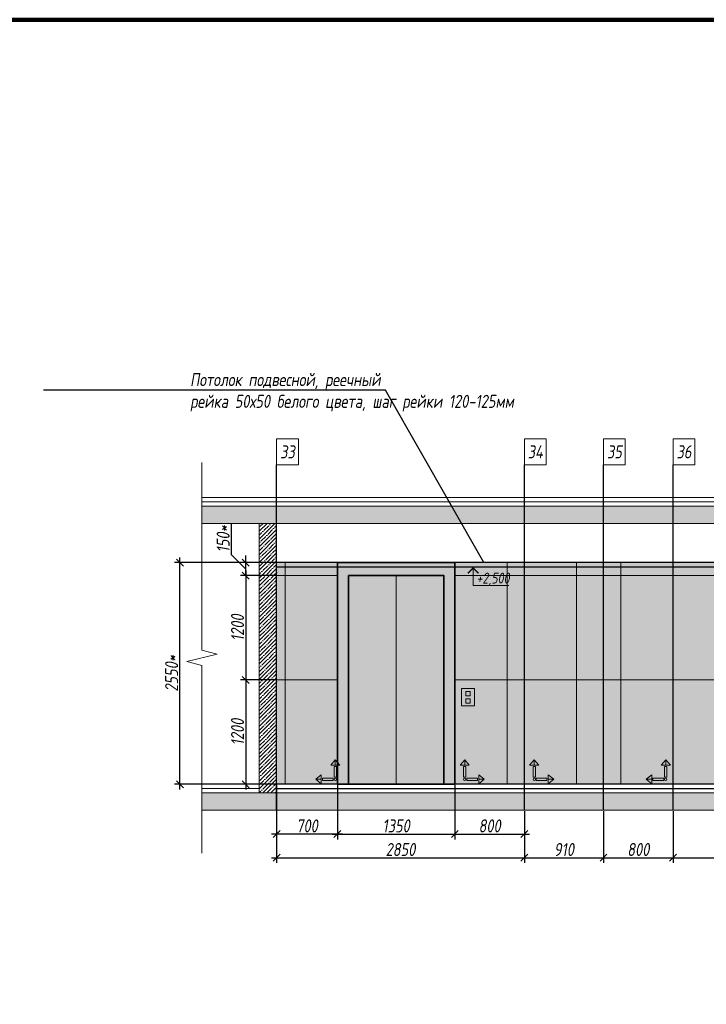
# Model space of a CAD drawing. Header units: millimetres. Extents: x -84210938 to 7466299, y -86687 to 22081.
# Tile 300 of 308: x 223784 to 231680, y 6032 to 17359. Entities that reach past the tile are written whole.
import ezdxf
from ezdxf import colors
from ezdxf.entities.mleader import LeaderData, LeaderLine
from ezdxf.math import Vec2, Vec3

# ---------------------------------------------------------------- set-up
doc = ezdxf.new("R2010")
doc.units = ezdxf.units.MM
doc.linetypes.add('DASHDOT', pattern=[25.4, 12.7, -6.35, 0, -6.35])
doc.layers.get('Defpoints').update_dxf_attribs({"color": 31})
for name, color, linetype, lineweight in [('A-DETL-GENF', 7, 'Continuous', 5), ('dim_pot', 183, 'Continuous', 9), ('Отделка стен', 253, 'Continuous', 0)]:
    doc.layers.add(name, color=color, linetype=linetype, lineweight=lineweight)
for name, color, linetype, lineweight, true_color in [('dim_obm', 7, 'Continuous', 9, 0x005700), ('dim_razv', 7, 'DASHDOT', 9, 0x285228), ('pol', 7, 'Continuous', 15, 0x55666d)]:
    doc.layers.add(name, color=color, linetype=linetype, lineweight=lineweight, true_color=true_color)
doc.styles.add('fl_iso paper', font='isocpeur.ttf', dxfattribs={"width": 0.8, "oblique": 10})
doc.styles.add('In tre', font='isocpeur.ttf', dxfattribs={"width": 0.8, "oblique": 10})
doc.dimstyles.new('In tre 1_50', dxfattribs={"dimtxt": 150, "dimasz": 80, "dimexe": 60, "dimexo": 10, "dimgap": 20, "dimtad": 1, "dimdec": 0, "dimrnd": 5, "dimzin": 0, "dimdsep": 46, "dimtxsty": 'fl_iso paper', "dimblk": 'OBLIQUE', "dimcen": 0, "dimdle": 60, "dimadec": 0, "dimazin": 0, "dimtfac": 1, "dimtdec": 0, "dimtofl": 0, "dimtmove": 1, "dimatfit": 1, "dimfxl": 40, "dimtolj": 1, "dimtzin": 0, "dimarcsym": 1})

# ---------------------------------------------------------------- blocks, each defined once
blk = doc.blocks.new('*U40')
at = {"color": 0, "linetype": 'ByBlock', "lineweight": -2}
for p, q in [((0, 0), (-6, 0)), ((80.34, 0), (0, 0)), ((167.69, 0), (87.34, 0)), ((167.69, 0), (173.69, 0))]:
    blk.add_line(p, q, dxfattribs=at)
blk.add_lwpolyline([(87.34, 0), (85.59, -7), (82.09, 7), (80.34, 0)], dxfattribs=at)
blk = doc.blocks.new('_Oblique')
at = {"color": 0, "linetype": 'ByBlock', "lineweight": -2}
blk.add_line((-0.5, -0.5), (0.5, 0.5), dxfattribs=at)
blk = doc.blocks.new('*D206')
at = {"layer": 'Defpoints', "color": 0, "linetype": 'ByBlock', "transparency": 16777216}
for p in [(226738, 8264), (229588, 8264), (229588, 7718)]:
    blk.add_point(p, dxfattribs=at)
at = {"layer": 'dim_razv', "color": 0, "linetype": 'ByBlock', "lineweight": -2, "transparency": 16777216}
for p, q in [((226738, 8254), (226738, 7658)), ((229588, 8254), (229588, 7658)), ((226678, 7718), (229648, 7718))]:
    blk.add_line(p, q, dxfattribs=at)
at = {"layer": 'dim_razv', "color": 0, "linetype": 'ByBlock', "lineweight": -2, "transparency": 16777216, "xscale": 80, "yscale": 80, "zscale": 80, "rotation": 180}
blk.add_blockref('_Oblique', (226738, 7718), dxfattribs=at)
at = {"layer": 'dim_razv', "color": 0, "linetype": 'ByBlock', "lineweight": -2, "transparency": 16777216, "xscale": 80, "yscale": 80, "zscale": 80}
blk.add_blockref('_Oblique', (229588, 7718), dxfattribs=at)
at = {"layer": 'dim_razv', "color": 0, "linetype": 'ByBlock', "transparency": 16777216, "insert": (228163, 7813), "char_height": 150, "attachment_point": 5, "style": 'fl_iso paper'}
blk.add_mtext('\\A1;2850', dxfattribs=at)
blk = doc.blocks.new('*D207')
at = {"layer": 'Defpoints', "color": 0, "linetype": 'ByBlock', "transparency": 16777216}
for p in [(229588, 8264), (230498, 8264), (230498, 7718)]:
    blk.add_point(p, dxfattribs=at)
at = {"layer": 'dim_razv', "color": 0, "linetype": 'ByBlock', "lineweight": -2, "transparency": 16777216}
for p, q in [((229588, 8254), (229588, 7658)), ((230498, 8254), (230498, 7658)), ((229528, 7718), (230558, 7718))]:
    blk.add_line(p, q, dxfattribs=at)
at = {"layer": 'dim_razv', "color": 0, "linetype": 'ByBlock', "lineweight": -2, "transparency": 16777216, "xscale": 80, "yscale": 80, "zscale": 80, "rotation": 180}
blk.add_blockref('_Oblique', (229588, 7718), dxfattribs=at)
at = {"layer": 'dim_razv', "color": 0, "linetype": 'ByBlock', "lineweight": -2, "transparency": 16777216, "xscale": 80, "yscale": 80, "zscale": 80}
blk.add_blockref('_Oblique', (230498, 7718), dxfattribs=at)
at = {"layer": 'dim_razv', "color": 0, "linetype": 'ByBlock', "transparency": 16777216, "insert": (230043, 7813), "char_height": 150, "attachment_point": 5, "style": 'fl_iso paper'}
blk.add_mtext('\\A1;910', dxfattribs=at)
blk = doc.blocks.new('*D208')
at = {"layer": 'Defpoints', "color": 0, "linetype": 'ByBlock', "transparency": 16777216}
for p in [(230498, 8264), (231298, 8264), (231298, 7718)]:
    blk.add_point(p, dxfattribs=at)
at = {"layer": 'dim_razv', "color": 0, "linetype": 'ByBlock', "lineweight": -2, "transparency": 16777216}
for p, q in [((230498, 8254), (230498, 7658)), ((231298, 8254), (231298, 7658)), ((230438, 7718), (231358, 7718))]:
    blk.add_line(p, q, dxfattribs=at)
at = {"layer": 'dim_razv', "color": 0, "linetype": 'ByBlock', "lineweight": -2, "transparency": 16777216, "xscale": 80, "yscale": 80, "zscale": 80, "rotation": 180}
blk.add_blockref('_Oblique', (230498, 7718), dxfattribs=at)
at = {"layer": 'dim_razv', "color": 0, "linetype": 'ByBlock', "lineweight": -2, "transparency": 16777216, "xscale": 80, "yscale": 80, "zscale": 80}
blk.add_blockref('_Oblique', (231298, 7718), dxfattribs=at)
at = {"layer": 'dim_razv', "color": 0, "linetype": 'ByBlock', "transparency": 16777216, "insert": (230898, 7813), "char_height": 150, "attachment_point": 5, "style": 'fl_iso paper'}
blk.add_mtext('\\A1;800', dxfattribs=at)
blk = doc.blocks.new('*D209')
at = {"layer": 'Defpoints', "color": 0, "linetype": 'ByBlock', "transparency": 16777216}
for p in [(231298, 8264), (232498, 8264), (232498, 7718)]:
    blk.add_point(p, dxfattribs=at)
at = {"layer": 'dim_razv', "color": 0, "linetype": 'ByBlock', "lineweight": -2, "transparency": 16777216}
for p, q in [((231298, 8254), (231298, 7658)), ((232498, 8254), (232498, 7658)), ((231238, 7718), (232558, 7718))]:
    blk.add_line(p, q, dxfattribs=at)
at = {"layer": 'dim_razv', "color": 0, "linetype": 'ByBlock', "lineweight": -2, "transparency": 16777216, "xscale": 80, "yscale": 80, "zscale": 80, "rotation": 180}
blk.add_blockref('_Oblique', (231298, 7718), dxfattribs=at)
at = {"layer": 'dim_razv', "color": 0, "linetype": 'ByBlock', "lineweight": -2, "transparency": 16777216, "xscale": 80, "yscale": 80, "zscale": 80}
blk.add_blockref('_Oblique', (232498, 7718), dxfattribs=at)
at = {"layer": 'dim_razv', "color": 0, "linetype": 'ByBlock', "transparency": 16777216, "insert": (231898, 7813), "char_height": 150, "attachment_point": 5, "style": 'fl_iso paper'}
blk.add_mtext('\\A1;1200', dxfattribs=at)
blk = doc.blocks.new('1')
at = {"layer": 'pol', "linetype": 'ByBlock'}
h = blk.add_hatch(color=1, dxfattribs=at)
h.paths.add_polyline_path([(35776, 73135), (35803, 73135), (35803, 73259), (35776, 73259)])
h.paths.add_polyline_path([(35790, 73275), (35843, 73275), (35790, 73338)])
h.paths.add_polyline_path([(35790, 73275), (35736, 73275), (35790, 73338)])
edge = h.paths.add_edge_path()
edge.add_arc((35790, 73111), 13.4, 0, 360)
h = blk.add_hatch(color=1, dxfattribs=at)
h.paths.add_polyline_path([(35813, 73097), (35813, 73124), (35937, 73124), (35937, 73097)])
h.paths.add_polyline_path([(35952, 73111), (35952, 73164), (36016, 73111)])
h.paths.add_polyline_path([(35952, 73111), (35952, 73057), (36016, 73111)])
at = {"layer": 'pol', "color": 1, "linetype": 'ByBlock'}
for points in [[(35790, 73275), (35736, 73275), (35790, 73338), (35790, 73275)], [(35790, 73275), (35843, 73275), (35790, 73338), (35790, 73275)], [(35952, 73111), (35952, 73164), (36016, 73111), (35952, 73111)], [(35952, 73111), (35952, 73057), (36016, 73111), (35952, 73111)]]:
    blk.add_lwpolyline(points, dxfattribs=at)
for points in [[(35776, 73135), (35803, 73135), (35803, 73259), (35776, 73259)], [(35813, 73097), (35813, 73124), (35937, 73124), (35937, 73097)]]:
    blk.add_lwpolyline(points, close=True, dxfattribs=at)
blk.add_circle((35790, 73111), 13.4, dxfattribs=at)
blk = doc.blocks.new('*D247')
at = {"layer": 'Defpoints', "color": 0, "linetype": 'ByBlock', "transparency": 16777216}
for p in [(227438, 8564), (228788, 8564), (228788, 7990)]:
    blk.add_point(p, dxfattribs=at)
at = {"layer": 'dim_razv', "color": 0, "linetype": 'ByBlock', "lineweight": -2, "transparency": 16777216}
for p, q in [((227438, 8554), (227438, 7930)), ((228788, 8554), (228788, 7930)), ((227378, 7990), (228848, 7990))]:
    blk.add_line(p, q, dxfattribs=at)
at = {"layer": 'dim_razv', "color": 0, "linetype": 'ByBlock', "lineweight": -2, "transparency": 16777216, "xscale": 80, "yscale": 80, "zscale": 80, "rotation": 180}
blk.add_blockref('_Oblique', (227438, 7990), dxfattribs=at)
at = {"layer": 'dim_razv', "color": 0, "linetype": 'ByBlock', "lineweight": -2, "transparency": 16777216, "xscale": 80, "yscale": 80, "zscale": 80}
blk.add_blockref('_Oblique', (228788, 7990), dxfattribs=at)
at = {"layer": 'dim_razv', "color": 0, "linetype": 'ByBlock', "transparency": 16777216, "insert": (228113, 8085), "char_height": 150, "attachment_point": 5, "style": 'fl_iso paper'}
blk.add_mtext('\\A1;1350', dxfattribs=at)
blk = doc.blocks.new('*D248')
at = {"layer": 'Defpoints', "color": 0, "linetype": 'ByBlock', "transparency": 16777216}
for p in [(226738, 8564), (227438, 8564), (226738, 7990)]:
    blk.add_point(p, dxfattribs=at)
at = {"layer": 'dim_razv', "color": 0, "linetype": 'ByBlock', "lineweight": -2, "transparency": 16777216}
for p, q in [((226738, 8554), (226738, 7930)), ((227438, 8554), (227438, 7930)), ((227498, 7990), (226678, 7990))]:
    blk.add_line(p, q, dxfattribs=at)
at = {"layer": 'dim_razv', "color": 0, "linetype": 'ByBlock', "lineweight": -2, "transparency": 16777216, "xscale": 80, "yscale": 80, "zscale": 80, "rotation": 180}
blk.add_blockref('_Oblique', (226738, 7990), dxfattribs=at)
at = {"layer": 'dim_razv', "color": 0, "linetype": 'ByBlock', "lineweight": -2, "transparency": 16777216, "xscale": 80, "yscale": 80, "zscale": 80}
blk.add_blockref('_Oblique', (227438, 7990), dxfattribs=at)
at = {"layer": 'dim_razv', "color": 0, "linetype": 'ByBlock', "transparency": 16777216, "insert": (227088, 8085), "char_height": 150, "attachment_point": 5, "style": 'fl_iso paper'}
blk.add_mtext('\\A1;700', dxfattribs=at)
blk = doc.blocks.new('*D249')
at = {"layer": 'Defpoints', "color": 0, "linetype": 'ByBlock', "transparency": 16777216}
for p in [(228788, 8564), (229588, 8264), (229588, 7990)]:
    blk.add_point(p, dxfattribs=at)
at = {"layer": 'dim_razv', "color": 0, "linetype": 'ByBlock', "lineweight": -2, "transparency": 16777216}
for p, q in [((228788, 8554), (228788, 7930)), ((229588, 8254), (229588, 7930)), ((228728, 7990), (229648, 7990))]:
    blk.add_line(p, q, dxfattribs=at)
at = {"layer": 'dim_razv', "color": 0, "linetype": 'ByBlock', "lineweight": -2, "transparency": 16777216, "xscale": 80, "yscale": 80, "zscale": 80, "rotation": 180}
blk.add_blockref('_Oblique', (228788, 7990), dxfattribs=at)
at = {"layer": 'dim_razv', "color": 0, "linetype": 'ByBlock', "lineweight": -2, "transparency": 16777216, "xscale": 80, "yscale": 80, "zscale": 80}
blk.add_blockref('_Oblique', (229588, 7990), dxfattribs=at)
at = {"layer": 'dim_razv', "color": 0, "linetype": 'ByBlock', "transparency": 16777216, "insert": (229188, 8085), "char_height": 150, "attachment_point": 5, "style": 'fl_iso paper'}
blk.add_mtext('\\A1;800', dxfattribs=at)
blk = doc.blocks.new('*D262')
at = {"layer": 'Defpoints', "color": 0, "linetype": 'ByBlock', "transparency": 16777216}
for p in [(226738, 10964), (226384, 9764), (226738, 9764)]:
    blk.add_point(p, dxfattribs=at)
at = {"layer": 'dim_razv', "color": 0, "linetype": 'ByBlock', "lineweight": -2, "transparency": 16777216}
for p, q in [((226384, 11024), (226384, 9704)), ((226728, 10964), (226324, 10964)), ((226728, 9764), (226324, 9764))]:
    blk.add_line(p, q, dxfattribs=at)
at = {"layer": 'dim_razv', "color": 0, "linetype": 'ByBlock', "lineweight": -2, "transparency": 16777216, "xscale": 80, "yscale": 80, "zscale": 80}
for p, rotation in [((226384, 10964), 90), ((226384, 9764), 270)]:
    blk.add_blockref('_Oblique', p, dxfattribs=dict(at, rotation=rotation))
at = {"layer": 'dim_razv', "color": 0, "linetype": 'ByBlock', "transparency": 16777216, "insert": (226289, 10364), "char_height": 150, "attachment_point": 5, "rotation": 90, "style": 'fl_iso paper'}
blk.add_mtext('\\A1;1200', dxfattribs=at)
blk = doc.blocks.new('*D263')
at = {"layer": 'Defpoints', "color": 0, "linetype": 'ByBlock', "transparency": 16777216}
for p in [(226738, 9764), (226384, 8564), (226738, 8564)]:
    blk.add_point(p, dxfattribs=at)
at = {"layer": 'dim_razv', "color": 0, "linetype": 'ByBlock', "lineweight": -2, "transparency": 16777216}
for p, q in [((226728, 9764), (226324, 9764)), ((226384, 9824), (226384, 8504)), ((226728, 8564), (226324, 8564))]:
    blk.add_line(p, q, dxfattribs=at)
at = {"layer": 'dim_razv', "color": 0, "linetype": 'ByBlock', "lineweight": -2, "transparency": 16777216, "xscale": 80, "yscale": 80, "zscale": 80}
for p, rotation in [((226384, 9764), 90), ((226384, 8564), 270)]:
    blk.add_blockref('_Oblique', p, dxfattribs=dict(at, rotation=rotation))
at = {"layer": 'dim_razv', "color": 0, "linetype": 'ByBlock', "transparency": 16777216, "insert": (226289, 9164), "char_height": 150, "attachment_point": 5, "rotation": 90, "style": 'fl_iso paper'}
blk.add_mtext('\\A1;1200', dxfattribs=at)
blk = doc.blocks.new('*D264')
at = {"layer": 'Defpoints', "color": 0, "linetype": 'ByBlock', "transparency": 16777216}
for p in [(225626, 11114), (226738, 11114), (226526, 8564)]:
    blk.add_point(p, dxfattribs=at)
at = {"layer": 'dim_razv', "color": 0, "linetype": 'ByBlock', "lineweight": -2, "transparency": 16777216}
for p, q in [((226728, 11114), (225566, 11114)), ((225626, 8504), (225626, 11174)), ((226516, 8564), (225566, 8564))]:
    blk.add_line(p, q, dxfattribs=at)
at = {"layer": 'dim_razv', "color": 0, "linetype": 'ByBlock', "lineweight": -2, "transparency": 16777216, "xscale": 80, "yscale": 80, "zscale": 80}
for p, rotation in [((225626, 11114), 90), ((225626, 8564), 270)]:
    blk.add_blockref('_Oblique', p, dxfattribs=dict(at, rotation=rotation))
at = {"layer": 'dim_razv', "color": 0, "linetype": 'ByBlock', "transparency": 16777216, "insert": (225531, 9839), "char_height": 150, "attachment_point": 5, "rotation": 90, "style": 'fl_iso paper'}
blk.add_mtext('\\A1;2550*', dxfattribs=at)
blk = doc.blocks.new('*D265')
at = {"layer": 'Defpoints', "color": 0, "linetype": 'ByBlock', "transparency": 16777216}
for p in [(226384, 11114), (226738, 11114), (226728, 10964)]:
    blk.add_point(p, dxfattribs=at)
at = {"layer": 'dim_razv', "color": 0, "linetype": 'ByBlock', "lineweight": -2, "transparency": 16777216}
for p, q in [((226219, 11204), (226219, 11569)), ((226384, 11039), (226219, 11204)), ((226728, 11114), (226324, 11114)), ((226384, 11114), (226384, 11194)), ((226384, 10964), (226384, 11114)), ((226718, 10964), (226324, 10964)), ((226384, 10964), (226384, 10884))]:
    blk.add_line(p, q, dxfattribs=at)
at = {"layer": 'dim_razv', "color": 0, "linetype": 'ByBlock', "lineweight": -2, "transparency": 16777216, "xscale": 80, "yscale": 80, "zscale": 80}
for p, rotation in [((226384, 11114), 270), ((226384, 10964), 90)]:
    blk.add_blockref('_Oblique', p, dxfattribs=dict(at, rotation=rotation))
at = {"layer": 'dim_razv', "color": 0, "linetype": 'ByBlock', "transparency": 16777216, "insert": (226124, 11386), "char_height": 150, "attachment_point": 5, "rotation": 90, "style": 'fl_iso paper'}
blk.add_mtext('\\A1;150*', dxfattribs=at)

msp = doc.modelspace()

# ---------------------------------------------------------------- hatches: boundary and pattern name
at = {"lineweight": 13, "true_color": 0xb5b5b5}
h = msp.add_hatch(color=253, dxfattribs=at)
h.dxf.hatch_style = 1
h.paths.add_polyline_path([(227438.5, 11114), (228788.5, 11114), (228788.5, 8564), (227438.5, 8564)])
h.paths.add_polyline_path([(228863.5, 9664), (229013.5, 9664), (229013.5, 9464), (228863.5, 9464)])
at = {"layer": 'A-DETL-GENF'}
h = msp.add_hatch(dxfattribs=at)
h.set_pattern_fill('ANSI35', color=256, scale=20, style=0)
h.set_pattern_definition([(45, (105905.72, 722.8), (-89.80256, 89.80256), []), (45, (105995.52, 722.8), (-89.80256, 89.80256), [158.75, -31.75, 0, -31.75])])
h.paths.add_polyline_path([(237658.7, 11564), (237658.7, 11764), (225879.9, 11764), (225879.9, 11564)])
h.paths.add_polyline_path([(225879.9, 8464), (225879.9, 8264), (237658.7, 8264), (237658.7, 8464)])
h = msp.add_hatch(dxfattribs=at)
h.set_pattern_fill('ANSI35', color=256, scale=10, style=0)
h.set_pattern_definition([(45, (73332.46, 13356.9), (-44.90128, 44.90128), []), (45, (73377.36, 13356.9), (-44.90128, 44.90128), [79.375, -15.875, 0, -15.875])])
h.paths.add_polyline_path([(226538.5, 11564), (226738.5, 11564), (226738.5, 8464), (226538.5, 8464)])
at = {"layer": 'dim_obm'}
msp.add_hatch(color=256, dxfattribs=at).paths.add_polyline_path([(229067.3, 10996), (228999.3, 11064), (228931.2, 10996), (228942.8, 10984.4), (228999.3, 11040.9), (229055.8, 10984.4)], flags=0)
at = {"layer": 'dim_razv', "true_color": 0xeceae4, "transparency": 33554687}
h = msp.add_hatch(dxfattribs=at)
h.set_pattern_fill('AR-SAND', color=254, scale=3, angle=315)
h.paths.add_polyline_path([(226738.5, 11114), (227438.5, 11114), (227438.5, 8564), (226738.5, 8564)])
h.paths.add_polyline_path([(228788.5, 8564), (228788.5, 11114), (236748.5, 11114), (236748.5, 8564), (234648.5, 8564), (234648.5, 10764), (233198.5, 10764), (233198.5, 8564)])
h.paths.add_polyline_path([(228863.5, 9664), (229013.5, 9664), (229013.5, 9464), (228863.5, 9464)], flags=16)

# ---------------------------------------------------------------- linework, layer by layer
at = {"lineweight": 30}
for points in [[(226738.5, 8264), (226738.5, 12237.6)], [(229588.5, 8264), (229588.5, 12237.6)], [(230498.5, 8264), (230498.5, 12237.6)], [(231298.5, 8264), (231298.5, 12237.6)], [(236758.5, 11114), (226738.5, 11114)], [(226738.5, 11064), (236758.5, 11064)], [(236758.5, 8564), (226738.5, 8564)], [(226738.5, 8514), (236758.5, 8514)]]:
    msp.add_lwpolyline(points, dxfattribs=at)
at = {"lineweight": 13}
for points in [[(237658.7, 11864), (225879.9, 11864), (225879.9, 11814), (237658.7, 11814)], [(237658.7, 11764), (225879.9, 11764), (225879.9, 11814), (237658.7, 11814)], [(237658.7, 11764), (225879.9, 11764), (225879.9, 11564), (237658.7, 11564)], [(228113.5, 10964), (228113.5, 8564)], [(226538.5, 8564), (225879.9, 8564), (225879.9, 8514), (226538.5, 8514)], [(237658.7, 8464), (225879.9, 8464), (225879.9, 8514), (226538.5, 8514)], [(226738.5, 8514), (236758.5, 8514)], [(237658.7, 8464), (225879.9, 8464), (225879.9, 8264), (237658.7, 8264)]]:
    msp.add_lwpolyline(points, dxfattribs=at)
for points in [[(226738.5, 8464), (226538.5, 8464), (226538.5, 11564), (226738.5, 11564)], [(226538.5, 11564), (226738.5, 11564), (226738.5, 8464), (226538.5, 8464)], [(226738.5, 11114), (227438.5, 11114), (227438.5, 8564), (226738.5, 8564)], [(228788.5, 8564), (228788.5, 11114), (236758.5, 11114), (236758.5, 8564), (234648.5, 8564), (234648.5, 10764), (233198.5, 10764), (233198.5, 8564)], [(228863.5, 9664), (229013.5, 9664), (229013.5, 9464), (228863.5, 9464)], [(228913.5, 9631.1), (228963.5, 9631.1), (228963.5, 9581.1), (228913.5, 9581.1)], [(228913.5, 9496.9), (228963.5, 9496.9), (228963.5, 9546.9), (228913.5, 9546.9)]]:
    msp.add_lwpolyline(points, close=True, dxfattribs=at)
at = {"lineweight": 35}
for points in [[(227438.5, 11114), (228788.5, 11114), (228788.5, 8564), (227438.5, 8564)], [(227563.5, 10964), (228663.5, 10964), (228663.5, 8564), (227563.5, 8564)]]:
    msp.add_lwpolyline(points, close=True, dxfattribs=at)
at = {"layer": 'Defpoints', "color": 1, "lineweight": 100}
msp.add_lwpolyline([(145825.4, -10016.5), (249195.3, -10016.5), (249195.3, 17359), (145825.4, 17359)], close=True, dxfattribs=at)
at = {"layer": 'dim_obm'}
msp.add_lwpolyline([(228999.3, 11064), (228999.3, 10984), (228999.3, 10848.5), (229410.2, 10848.5)], dxfattribs=at)
at = {"layer": 'dim_pot', "color": 10, "lineweight": 0}
for points in [[(226738.5, 12537.6), (226988.5, 12537.6), (226988.5, 12237.6), (226738.5, 12237.6)], [(229588.5, 12537.6), (229838.5, 12537.6), (229838.5, 12237.6), (229588.5, 12237.6)], [(230498.5, 12537.6), (230748.5, 12537.6), (230748.5, 12237.6), (230498.5, 12237.6)], [(231298.5, 12537.6), (231548.5, 12537.6), (231548.5, 12237.6), (231298.5, 12237.6)]]:
    msp.add_lwpolyline(points, close=True, dxfattribs=at)
at = {"layer": 'Отделка стен', "transparency": 33554687}
for points in [[(226738.5, 11114), (226738.5, 10964), (226838.5, 10964), (226838.5, 11114)], [(226838.5, 11114), (226838.5, 10964), (227438.5, 10964), (227438.5, 11114)], [(228788.5, 11114), (228788.5, 10964), (229388.5, 10964), (229388.5, 11114)], [(229388.5, 11114), (229388.5, 10964), (229588.5, 10964), (229588.5, 11114)], [(229588.5, 11114), (229588.5, 10964), (230188.5, 10964), (230188.5, 11114)], [(230188.5, 11114), (230188.5, 10964), (230698.5, 10964), (230698.5, 11114)], [(230698.5, 11114), (230698.5, 10964), (231298.5, 10964), (231298.5, 11114)], [(231298.5, 11114), (231298.5, 10964), (231898.5, 10964), (231898.5, 11114)], [(226738.5, 10964), (226738.5, 9764), (226838.5, 9764), (226838.5, 10964)], [(226838.5, 10964), (226838.5, 9764), (227438.5, 9764), (227438.5, 10964)], [(228788.5, 10964), (228788.5, 9764), (229388.5, 9764), (229388.5, 10964)], [(229388.5, 10964), (229388.5, 9764), (229588.5, 9764), (229588.5, 10964)], [(229588.5, 10964), (229588.5, 9764), (230188.5, 9764), (230188.5, 10964)], [(230188.5, 10964), (230188.5, 9764), (230698.5, 9764), (230698.5, 10964)], [(230698.5, 10964), (230698.5, 9764), (231298.5, 9764), (231298.5, 10964)], [(231298.5, 10964), (231298.5, 9764), (231898.5, 9764), (231898.5, 10964)], [(226738.5, 9764), (226738.5, 8564), (226838.5, 8564), (226838.5, 9764)], [(226838.5, 9764), (226838.5, 8564), (227438.5, 8564), (227438.5, 9764)], [(228788.5, 9764), (228788.5, 8564), (229388.5, 8564), (229388.5, 9764)], [(229388.5, 9764), (229388.5, 8564), (229588.5, 8564), (229588.5, 9764)], [(229588.5, 9764), (229588.5, 8564), (230188.5, 8564), (230188.5, 9764)], [(230188.5, 9764), (230188.5, 8564), (230698.5, 8564), (230698.5, 9764)], [(230698.5, 9764), (230698.5, 8564), (231298.5, 8564), (231298.5, 9764)], [(231298.5, 9764), (231298.5, 8564), (231898.5, 8564), (231898.5, 9764)]]:
    msp.add_lwpolyline(points, close=True, dxfattribs=at)

# ---------------------------------------------------------------- block references
at = {"lineweight": 13, "xscale": 25, "yscale": 25, "zscale": 25, "rotation": 270}
msp.add_blockref('*U40', (225879.9, 12114.3), dxfattribs=at)
at = {"linetype": 'ByBlock', "yscale": 0.9938708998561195, "zscale": 0.9938708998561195}
for p, xscale in [((262983.8, -64042.3), -0.9938708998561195), ((193330.8, -64042.3), 0.9938708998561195), ((194130.8, -64042.3), 0.9938708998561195), ((266783.7, -64042.3), -0.9938708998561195)]:
    msp.add_blockref('1', p, dxfattribs=dict(at, xscale=xscale))

# ---------------------------------------------------------------- texts
at = {"layer": 'dim_obm', "insert": (229037.7, 10997.7), "char_height": 125, "attachment_point": 1, "line_spacing_factor": 0.666667, "style": 'fl_iso paper'}
msp.add_mtext('+2,500', dxfattribs=at)
at = {"layer": 'dim_pot', "color": 10, "lineweight": 0, "char_height": 150, "attachment_point": 5, "style": 'fl_iso paper'}
for s, insert in [('33', (226863.5, 12387.6)), ('34', (229713.5, 12387.6)), ('35', (230623.5, 12387.6)), ('36', (231423.5, 12387.6))]:
    msp.add_mtext_dynamic_manual_height_columns(s, width=190.261, gutter_width=1350, heights=[0], dxfattribs=dict(at, insert=insert))

# ---------------------------------------------------------------- dimensions: what is measured, and where the dimension line sits
at = {"layer": 'dim_razv', "linetype": 'ByBlock'}
dim = msp.add_linear_dim(base=(226384.4, 11114), p1=(226728.5, 10964), p2=(226738.5, 11114), angle=90, text='<>*', dimstyle='In tre 1_50', dxfattribs=at)
dim.commit()
dim.dimension.update_dxf_attribs({"geometry": '*D265', "text_midpoint": (226219.4, 11223.7), "dimtype": 160})
dim = msp.add_linear_dim(base=(225625.6, 11114), p1=(226526.4, 8564), p2=(226738.5, 11114), angle=90, text='<>*', dimstyle='In tre 1_50', dxfattribs=at)
dim.commit()
dim.dimension.update_dxf_attribs({"geometry": '*D264', "text_midpoint": (225530.6, 9839)})
for base, p1, p2, picture, middle in [((226384.4, 9764), (226738.5, 10964), (226738.5, 9764), '*D262', (226289.4, 10364)), ((226384.4, 8564), (226738.5, 9764), (226738.5, 8564), '*D263', (226289.4, 9164))]:
    dim = msp.add_linear_dim(base=base, p1=p1, p2=p2, angle=90, dimstyle='In tre 1_50', dxfattribs=at)
    dim.commit()
    dim.dimension.update_dxf_attribs({"geometry": picture, "text_midpoint": middle})
for base, p1, p2, picture, middle in [((226738.5, 7989.8), (227438.5, 8564), (226738.5, 8564), '*D248', (227088.5, 8084.8)), ((228788.5, 7989.8), (227438.5, 8564), (228788.5, 8564), '*D247', (228113.5, 8084.8)), ((229588.5, 7989.8), (228788.5, 8564), (229588.5, 8264), '*D249', (229188.5, 8084.8)), ((229588.5, 7717.8), (226738.5, 8264), (229588.5, 8264), '*D206', (228163.5, 7812.8)), ((230498.5, 7717.8), (229588.5, 8264), (230498.5, 8264), '*D207', (230043.5, 7812.8)), ((231298.5, 7717.8), (230498.5, 8264), (231298.5, 8264), '*D208', (230898.5, 7812.8)), ((232498.5, 7717.8), (231298.5, 8264), (232498.5, 8264), '*D209', (231898.5, 7812.8))]:
    dim = msp.add_linear_dim(base=base, p1=p1, p2=p2, dimstyle='In tre 1_50', dxfattribs=at)
    dim.commit()
    dim.dimension.update_dxf_attribs({"geometry": picture, "text_midpoint": middle})

# ---------------------------------------------------------------- leaders
at = {"layer": 'dim_razv', "color": 0, "linetype": 'ByBlock'}
ml = msp.add_multileader_mtext('Standard', dxfattribs=at)
ml.set_content('Плитка керамогранитная, настенная, размер плитки 600х1200мм, расположить вертикально', style='In tre')
ml.set_leader_properties()
ml.build(insert=Vec2(0, 0))
ml.multileader.update_dxf_attribs({"text_left_attachment_type": 6, "text_right_attachment_type": 6, "dogleg_length": 1, "arrow_head_size": 0, "scale": 50})
ctx = ml.context
ctx.base_point, ctx.scale, ctx.char_height, ctx.arrow_head_size, ctx.landing_gap_size, ctx.plane_origin = Vec3(172602.6, 13201.1), 50, 150, 0, 4.5, Vec3(174616.7, 12398)
ctx.left_attachment, ctx.right_attachment = 6, 6
notes = []
notes.append((ctx, [(1, (1, 1, 0), (172552.6, 13201.1), (1, 0), 50, [(1, [(171985.4, 10824.6)], 0, [])])]))
ctx.mtext.insert, ctx.mtext.width, ctx.mtext.defined_height, ctx.mtext.flow_direction = Vec3(172607.1, 13396.1), 3060.297, 696.6, 5
ml = msp.add_multileader_mtext('Standard', dxfattribs=at)
ml.set_content('Цифры номера квартиры (аппартаментов), цвет металлический светлый, \\Pвысота номера - 130*мм', style='In tre')
ml.set_leader_properties()
ml.build(insert=Vec2(0, 0))
ml.multileader.update_dxf_attribs({"text_left_attachment_type": 6, "text_right_attachment_type": 6, "dogleg_length": 1, "arrow_head_size": 0, "scale": 50})
ctx = ml.context
ctx.base_point, ctx.scale, ctx.char_height, ctx.arrow_head_size, ctx.landing_gap_size, ctx.plane_origin = Vec3(181329.3, 13204.5), 50, 150, 0, 4.5, Vec3(191231.8, 11137.7)
ctx.left_attachment, ctx.right_attachment = 6, 6
notes.append((ctx, [(0, (1, 1, 0), (184750.6, 13204.5), (-1, 0), 50, [(1, [(185048.4, 10969.2)], 0, [])])]))
ctx.mtext.insert, ctx.mtext.width, ctx.mtext.defined_height, ctx.mtext.flow_direction = Vec3(181333.8, 13399.5), 3469.079, 696.6, 5
ml = msp.add_multileader_mtext('Standard', dxfattribs=at)
ml.set_content('Отделка дверного полотна и стены над дверным проемом в один цвет,\\Pотделка над дверью - дверным добором', style='In tre')
ml.set_leader_properties()
ml.build(insert=Vec2(0, 0))
ml.multileader.update_dxf_attribs({"text_left_attachment_type": 6, "text_right_attachment_type": 6, "dogleg_length": 1, "arrow_head_size": 0, "scale": 50})
ctx = ml.context
ctx.base_point, ctx.scale, ctx.char_height, ctx.arrow_head_size, ctx.landing_gap_size, ctx.plane_origin = Vec3(186022.2, 13244.7), 50, 150, 0, 4.5, Vec3(191689.1, 10903.5)
ctx.left_attachment, ctx.right_attachment = 6, 6
notes.append((ctx, [(1, (1, 1, 0), (185972.2, 13244.7), (1, 0), 50, [(1, [(185476.7, 10937.7)], 0, [])])]))
ctx.mtext.insert, ctx.mtext.width, ctx.mtext.defined_height, ctx.mtext.flow_direction = Vec3(186026.7, 13439.7), 3092.716, 696.6, 5
ml = msp.add_multileader_mtext('Standard', dxfattribs=at)
ml.set_content('Потолок подвесной, реечный\\Pрейка 50х50 белого цвета, шаг рейки 120-125мм', style='In tre')
ml.set_leader_properties()
ml.build(insert=Vec2(0, 0))
ml.multileader.update_dxf_attribs({"text_left_attachment_type": 6, "text_right_attachment_type": 6, "dogleg_length": 1, "arrow_head_size": 0, "scale": 50})
ctx = ml.context
ctx.base_point, ctx.scale, ctx.char_height, ctx.arrow_head_size, ctx.landing_gap_size, ctx.plane_origin = Vec3(210834.7, 13098.8), 50, 150, 0, 4.5, Vec3(220470.5, 11304.3)
ctx.left_attachment, ctx.right_attachment = 6, 6
notes.append((ctx, [(0, (1, 1, 0), (213086.6, 13098.8), (-1, 0), 50, [(0, [(214358.1, 10864), (213006.1, 11114)], 0, [])])]))
ctx.mtext.insert, ctx.mtext.width, ctx.mtext.defined_height, ctx.mtext.flow_direction = Vec3(210839.2, 13293.8), 2509.515, 696.6, 5
ml = msp.add_multileader_mtext('Standard', dxfattribs=at)
ml.set_content('Потолок подвесной, реечный\\Pрейка 50х50 белого цвета, шаг рейки 120-125мм', style='In tre')
ml.set_leader_properties()
ml.build(insert=Vec2(0, 0))
ml.multileader.update_dxf_attribs({"text_left_attachment_type": 6, "text_right_attachment_type": 6, "dogleg_length": 1, "arrow_head_size": 0, "scale": 50})
ctx = ml.context
ctx.base_point, ctx.scale, ctx.char_height, ctx.arrow_head_size, ctx.landing_gap_size, ctx.plane_origin = Vec3(225739.2, 13098.8), 50, 150, 0, 4.5, Vec3(235424.9, 11304.3)
ctx.left_attachment, ctx.right_attachment = 6, 6
notes.append((ctx, [(0, (1, 1, 0), (227991.1, 13098.8), (-1, 0), 50, [(1, [(229120.3, 11114)], 0, [])])]))
ctx.mtext.insert, ctx.mtext.width, ctx.mtext.defined_height, ctx.mtext.flow_direction = Vec3(225743.7, 13293.8), 2509.515, 696.6, 5
ml = msp.add_multileader_mtext('Standard', dxfattribs=at)
ml.set_content('Потолок подвесной, реечный\\Pрейка 50х50 белого цвета, шаг рейки 120-125мм', style='In tre')
ml.set_leader_properties()
ml.build(insert=Vec2(0, 0))
ml.multileader.update_dxf_attribs({"text_left_attachment_type": 6, "text_right_attachment_type": 6, "dogleg_length": 1, "arrow_head_size": 0, "scale": 50})
ctx = ml.context
ctx.base_point, ctx.scale, ctx.char_height, ctx.arrow_head_size, ctx.landing_gap_size, ctx.plane_origin = Vec3(167536.3, 12932.2), 50, 150, 0, 4.5, Vec3(176183.4, 11137.7)
ctx.left_attachment, ctx.right_attachment = 6, 6
notes.append((ctx, [(0, (1, 1, 0), (169788.2, 12932.2), (-1, 0), 50, [(1, [(169971, 11114)], 0, [])])]))
ctx.mtext.insert, ctx.mtext.width, ctx.mtext.defined_height, ctx.mtext.flow_direction = Vec3(167540.8, 13127.2), 2509.515, 696.6, 5
ml = msp.add_multileader_mtext('Standard', dxfattribs=at)
ml.set_content('Потолок подвесной, реечный\\Pрейка 50х50 белого цвета, шаг рейки 120-125мм', style='In tre')
ml.set_leader_properties()
ml.build(insert=Vec2(0, 0))
ml.multileader.update_dxf_attribs({"text_left_attachment_type": 6, "text_right_attachment_type": 6, "dogleg_length": 1, "arrow_head_size": 0, "scale": 50})
ctx = ml.context
ctx.base_point, ctx.scale, ctx.char_height, ctx.arrow_head_size, ctx.landing_gap_size, ctx.plane_origin = Vec3(193472.7, 12932.2), 50, 150, 0, 4.5, Vec3(202119.8, 11137.7)
ctx.left_attachment, ctx.right_attachment = 6, 6
notes.append((ctx, [(0, (1, 1, 0), (195724.5, 12932.2), (-1, 0), 50, [(1, [(195907.4, 11114)], 0, [])])]))
ctx.mtext.insert, ctx.mtext.width, ctx.mtext.defined_height, ctx.mtext.flow_direction = Vec3(193477.2, 13127.2), 2509.515, 696.6, 5
ml = msp.add_multileader_mtext('Standard', dxfattribs=at)
ml.set_content('Решетка вентиляционная декоративная 850х400 в цвет стен', style='In tre')
ml.set_leader_properties()
ml.build(insert=Vec2(0, 0))
ml.multileader.update_dxf_attribs({"text_left_attachment_type": 6, "text_right_attachment_type": 6, "dogleg_length": 1, "arrow_head_size": 0, "scale": 50})
ctx = ml.context
ctx.base_point, ctx.scale, ctx.char_height, ctx.arrow_head_size, ctx.landing_gap_size, ctx.plane_origin = Vec3(160385.8, 12847.8), 50, 150, 0, 4.5, Vec3(169956.1, 10760)
ctx.left_attachment, ctx.right_attachment = 6, 6
notes.append((ctx, [(0, (1, 1, 0), (163293.1, 12847.8), (-1, 0), 50, [(1, [(163651, 11517.5)], 0, [])])]))
ctx.mtext.insert, ctx.mtext.width, ctx.mtext.defined_height, ctx.mtext.flow_direction = Vec3(160390.3, 13042.8), 2996.732, 696.6, 5
ml = msp.add_multileader_mtext('Standard', dxfattribs=at)
ml.set_content('Окраска запотолочного пространства в белый цвет RAL9016', style='In tre')
ml.set_leader_properties()
ml.build(insert=Vec2(0, 0))
ml.multileader.update_dxf_attribs({"text_left_attachment_type": 6, "text_right_attachment_type": 6, "dogleg_length": 1, "arrow_head_size": 0, "scale": 50})
ctx = ml.context
ctx.base_point, ctx.scale, ctx.char_height, ctx.arrow_head_size, ctx.landing_gap_size, ctx.plane_origin = Vec3(217741.7, 12940.3), 50, 150, 0, 4.5, Vec3(222526.2, 9249.7)
ctx.left_attachment, ctx.right_attachment = 6, 6
notes.append((ctx, [(0, (1, 1, 0), (217691.7, 12940.3), (1, 0), 50, [(0, [(217401.3, 11250.4)], 0, [])])]))
ctx.mtext.insert, ctx.mtext.width, ctx.mtext.flow_direction = Vec3(217746.2, 13120.3), 3148.852, 5
ml = msp.add_multileader_mtext('Standard', dxfattribs=at)
ml.set_content('Окраска запотолочного пространства в белый цвет RAL9016', style='In tre')
ml.set_leader_properties()
ml.build(insert=Vec2(0, 0))
ml.multileader.update_dxf_attribs({"text_left_attachment_type": 6, "text_right_attachment_type": 6, "dogleg_length": 1, "arrow_head_size": 0, "scale": 50})
ctx = ml.context
ctx.base_point, ctx.scale, ctx.char_height, ctx.arrow_head_size, ctx.landing_gap_size, ctx.plane_origin = Vec3(197718.8, 12670.9), 50, 150, 0, 4.5, Vec3(202653.4, 9153.1)
ctx.left_attachment, ctx.right_attachment = 6, 6
notes.append((ctx, [(0, (1, 1, 0), (197668.8, 12670.9), (1, 0), 50, [(0, [(197378.5, 11376.2)], 0, [])])]))
ctx.mtext.insert, ctx.mtext.width, ctx.mtext.flow_direction = Vec3(197723.3, 12850.9), 3148.852, 5
ml = msp.add_multileader_mtext('Standard', dxfattribs=at)
ml.set_content('Розетка для уборочного инвентаря, \\Pв цвет стен', style='In tre')
ml.set_leader_properties()
ml.build(insert=Vec2(0, 0))
ml.multileader.update_dxf_attribs({"text_left_attachment_type": 6, "text_right_attachment_type": 6, "dogleg_length": 1, "arrow_head_size": 0, "scale": 50})
ctx = ml.context
ctx.base_point, ctx.scale, ctx.char_height, ctx.arrow_head_size, ctx.landing_gap_size, ctx.plane_origin = Vec3(193855, 7339.3), 50, 150, 0, 4.5, Vec3(191349.5, 7218.9)
ctx.left_attachment, ctx.right_attachment = 6, 6
notes.append((ctx, [(1, (1, 1, 0), (193805, 7339.3), (1, 0), 50, [(1, [(192986, 8814)], 0, [])])]))
ctx.mtext.insert, ctx.mtext.width, ctx.mtext.defined_height, ctx.mtext.flow_direction = Vec3(193859.5, 7519.3), 3060.297, 696.6, 5
ml = msp.add_multileader_mtext('Standard', dxfattribs=at)
ml.set_content('Зеркало на стене, выполнить в один уровень с отделкой стен', style='In tre')
ml.set_leader_properties()
ml.build(insert=Vec2(0, 0))
ml.multileader.update_dxf_attribs({"text_left_attachment_type": 6, "text_right_attachment_type": 6, "dogleg_length": 1, "arrow_head_size": 0, "scale": 50})
ctx = ml.context
ctx.base_point, ctx.scale, ctx.char_height, ctx.arrow_head_size, ctx.landing_gap_size, ctx.plane_origin = Vec3(159178.8, 7381.7), 50, 150, 0, 4.5, Vec3(168730.8, 5587.2)
ctx.left_attachment, ctx.right_attachment = 6, 6
notes.append((ctx, [(0, (1, 1, 0), (162071.4, 7381.7), (-1, 0), 20, [(1, [(163189.1, 8664)], 0, [])])]))
ctx.mtext.insert, ctx.mtext.width, ctx.mtext.defined_height, ctx.mtext.flow_direction = Vec3(159183.3, 7576.7), 3043.138, 696.6, 5
ml = msp.add_multileader_mtext('Standard', dxfattribs=at)
ml.set_content('Решетка вентиляционная декоративная 700х550 в цвет стен', style='In tre')
ml.set_leader_properties()
ml.build(insert=Vec2(0, 0))
ml.multileader.update_dxf_attribs({"text_left_attachment_type": 6, "text_right_attachment_type": 6, "dogleg_length": 1, "arrow_head_size": 0, "scale": 50})
ctx = ml.context
ctx.base_point, ctx.scale, ctx.char_height, ctx.arrow_head_size, ctx.landing_gap_size, ctx.plane_origin = Vec3(169534.2, 7381.7), 50, 150, 0, 4.5, Vec3(178397.5, 5587.2)
ctx.left_attachment, ctx.right_attachment = 6, 6
notes.append((ctx, [(0, (1, 1, 0), (172429.5, 7381.7), (-1, 0), 50, [(1, [(172835.9, 8664)], 0, [])])]))
ctx.mtext.insert, ctx.mtext.width, ctx.mtext.defined_height, ctx.mtext.flow_direction = Vec3(169538.7, 7576.7), 3043.138, 696.6, 5
ml = msp.add_multileader_mtext('Standard', dxfattribs=at)
ml.set_content('Шкаф пожарный встроенный', style='In tre')
ml.set_leader_properties()
ml.build(insert=Vec2(0, 0))
ml.multileader.update_dxf_attribs({"text_left_attachment_type": 6, "text_right_attachment_type": 6, "dogleg_length": 1, "arrow_head_size": 0, "scale": 50})
ctx = ml.context
ctx.base_point, ctx.scale, ctx.char_height, ctx.arrow_head_size, ctx.landing_gap_size, ctx.plane_origin = Vec3(188764, 7381.7), 50, 150, 0, 4.5, Vec3(197411.1, 5587.2)
ctx.left_attachment, ctx.right_attachment = 6, 6
notes.append((ctx, [(1, (1, 1, 0), (188714, 7381.7), (1, 0), 50, [(1, [(187619.5, 8664)], 0, [])])]))
ctx.mtext.insert, ctx.mtext.width, ctx.mtext.defined_height, ctx.mtext.flow_direction = Vec3(188768.5, 7576.7), 2509.515, 696.6, 5
ml = msp.add_multileader_mtext('Standard', dxfattribs=at)
ml.set_content('Шкаф пожарный встроенный', style='In tre')
ml.set_leader_properties()
ml.build(insert=Vec2(0, 0))
ml.multileader.update_dxf_attribs({"text_left_attachment_type": 6, "text_right_attachment_type": 6, "dogleg_length": 1, "arrow_head_size": 0, "scale": 50})
ctx = ml.context
ctx.base_point, ctx.scale, ctx.char_height, ctx.arrow_head_size, ctx.landing_gap_size, ctx.plane_origin = Vec3(201557.5, 7381.7), 50, 150, 0, 4.5, Vec3(210204.7, 5587.2)
ctx.left_attachment, ctx.right_attachment = 6, 6
notes.append((ctx, [(1, (1, 1, 0), (201507.5, 7381.7), (1, 0), 50, [(1, [(200413, 8664)], 0, [])])]))
ctx.mtext.insert, ctx.mtext.width, ctx.mtext.defined_height, ctx.mtext.flow_direction = Vec3(201562, 7576.7), 2509.515, 696.6, 5
ml = msp.add_multileader_mtext('Standard', dxfattribs=at)
ml.set_content('Решетка вентиляционная декоративная 700х550 в цвет стен', style='In tre')
ml.set_leader_properties()
ml.build(insert=Vec2(0, 0))
ml.multileader.update_dxf_attribs({"text_left_attachment_type": 6, "text_right_attachment_type": 6, "dogleg_length": 1, "arrow_head_size": 0, "scale": 50})
ctx = ml.context
ctx.base_point, ctx.scale, ctx.char_height, ctx.arrow_head_size, ctx.landing_gap_size, ctx.plane_origin = Vec3(217568.9, 7381.7), 50, 150, 0, 4.5, Vec3(222406.8, 5587.2)
ctx.left_attachment, ctx.right_attachment = 6, 6
notes.append((ctx, [(1, (1, 1, 0), (217518.9, 7381.7), (1, 0), 50, [(1, [(216995.1, 8664)], 0, [])])]))
ctx.mtext.insert, ctx.mtext.width, ctx.mtext.defined_height, ctx.mtext.flow_direction = Vec3(217573.4, 7576.7), 2985.437, 696.6, 5
for ctx, leaders in notes:
    for number, flags, end, landing, length, lines in leaders:
        leader = LeaderData()
        leader.index, (leader.has_last_leader_line, leader.has_dogleg_vector, leader.attachment_direction) = number, flags
        leader.last_leader_point, leader.dogleg_vector, leader.dogleg_length = Vec3(end), Vec3(landing), length
        for number, points, colour, breaks in lines:
            line = LeaderLine()
            line.index, line.vertices, line.color, line.breaks = number, Vec3.list(points), colors.encode_raw_color(colour), breaks
            leader.lines.append(line)
        ctx.leaders.append(leader)

doc.saveas('drawing.dxf')
